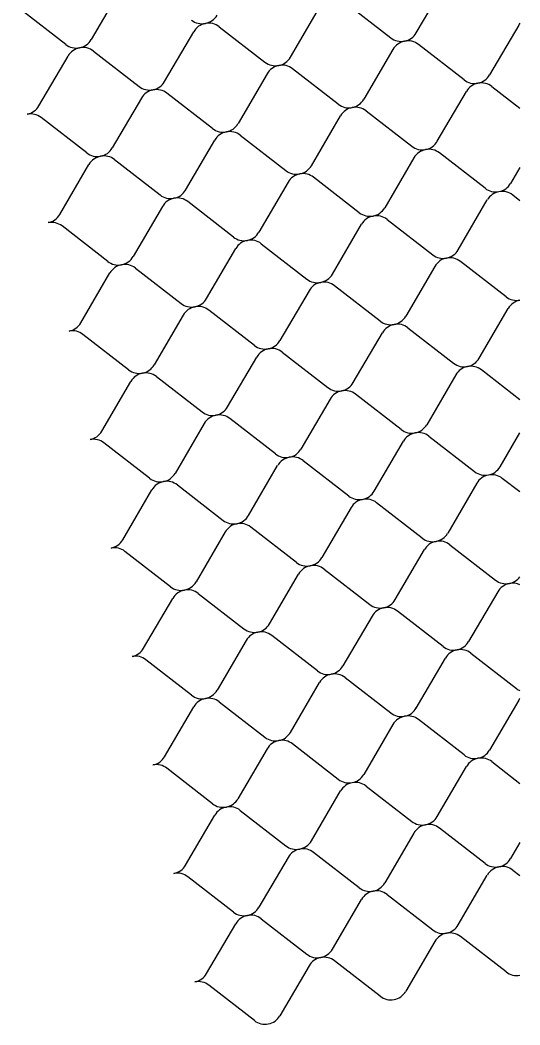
# Model space of a CAD drawing. Extents: x 638850 to 644908, y 297188 to 298900.
# Drawn here: x 644278.2 to 644305.9, y 297361.7 to 297417.3 of the extents above; entities that cross this region are included whole.
import ezdxf

# ---------------------------------------------------------------- set-up
doc = ezdxf.new("R2010")
doc.units = 0
doc.layers.add('5', color=7, linetype='Continuous')

msp = doc.modelspace()

# ---------------------------------------------------------------- linework, layer by layer
at = {"layer": '5'}
for p, q in [((644300.156, 297416.605), (644301.771, 297419.364)), ((644283.787, 297418.997), (644282.171, 297416.239)), ((644280.762, 297415.966), (644278.234, 297417.923)), ((644293.194, 297415.259), (644294.81, 297418.017)), ((644296.219, 297418.29), (644298.747, 297416.333)), ((644289.257, 297416.944), (644291.785, 297414.986)), ((644305.833, 297417.038), (644304.217, 297414.279)), ((644286.232, 297413.912), (644287.848, 297416.671)), ((644298.871, 297415.691), (644297.255, 297412.933)), ((644302.808, 297414.007), (644300.28, 297415.964)), ((644279.271, 297412.566), (644280.886, 297415.324)), ((644282.295, 297415.597), (644284.823, 297413.64)), ((644295.846, 297412.66), (644293.318, 297414.617)), ((644291.909, 297414.345), (644290.294, 297411.586)), ((644304.341, 297413.638), (644305.895, 297412.435)), ((644284.947, 297412.998), (644283.332, 297410.24)), ((644288.884, 297411.314), (644286.356, 297413.271)), ((644301.317, 297410.607), (644302.932, 297413.365)), ((644281.922, 297409.967), (644279.395, 297411.924)), ((644294.355, 297409.26), (644295.97, 297412.019)), ((644297.38, 297412.291), (644299.907, 297410.334)), ((644287.393, 297407.913), (644289.008, 297410.672)), ((644290.418, 297410.945), (644292.945, 297408.987)), ((644283.456, 297409.598), (644285.983, 297407.641)), ((644300.031, 297409.692), (644298.416, 297406.934)), ((644303.968, 297408.008), (644301.441, 297409.965)), ((644280.431, 297406.567), (644282.046, 297409.325)), ((644305.895, 297409.164), (644305.378, 297408.28)), ((644297.006, 297406.661), (644294.479, 297408.618)), ((644293.069, 297408.346), (644291.454, 297405.587)), ((644302.477, 297404.608), (644304.092, 297407.366)), ((644305.502, 297407.639), (644305.895, 297407.334)), ((644286.107, 297406.999), (644284.492, 297404.241)), ((644290.044, 297405.315), (644287.517, 297407.272)), ((644298.54, 297406.292), (644301.067, 297404.335)), ((644283.082, 297403.968), (644280.555, 297405.925)), ((644295.515, 297403.261), (644297.13, 297406.02)), ((644288.553, 297401.914), (644290.168, 297404.673)), ((644291.578, 297404.946), (644294.105, 297402.988)), ((644284.616, 297403.599), (644287.143, 297401.642)), ((644301.191, 297403.693), (644299.576, 297400.935)), ((644305.128, 297402.009), (644302.601, 297403.966)), ((644281.591, 297400.568), (644283.206, 297403.326)), ((644294.229, 297402.347), (644292.614, 297399.588)), ((644298.166, 297400.662), (644295.639, 297402.62)), ((644291.205, 297399.316), (644288.677, 297401.273)), ((644303.637, 297398.609), (644305.252, 297401.367)), ((644287.268, 297401), (644285.652, 297398.242)), ((644299.7, 297400.293), (644302.228, 297398.336)), ((644284.243, 297397.969), (644281.715, 297399.926)), ((644296.675, 297397.262), (644298.291, 297400.021)), ((644289.713, 297395.916), (644291.329, 297398.674)), ((644292.738, 297398.947), (644295.266, 297396.99)), ((644305.895, 297396.315), (644303.761, 297397.967)), ((644282.751, 297394.569), (644284.367, 297397.328)), ((644285.776, 297397.6), (644288.304, 297395.643)), ((644302.352, 297397.695), (644300.736, 297394.936)), ((644295.39, 297396.348), (644293.774, 297393.589)), ((644299.327, 297394.663), (644296.799, 297396.621)), ((644292.365, 297393.317), (644289.837, 297395.274)), ((644288.428, 297395.001), (644286.813, 297392.243)), ((644297.836, 297391.263), (644299.451, 297394.022)), ((644300.86, 297394.294), (644303.388, 297392.337)), ((644304.797, 297392.61), (644305.895, 297394.484)), ((644285.403, 297391.97), (644282.876, 297393.927)), ((644293.899, 297392.948), (644296.426, 297390.991)), ((644290.874, 297389.917), (644292.489, 297392.675)), ((644305.895, 297391.214), (644304.922, 297391.968)), ((644283.912, 297388.57), (644285.527, 297391.329)), ((644286.937, 297391.601), (644289.464, 297389.644)), ((644303.512, 297391.696), (644301.897, 297388.937)), ((644296.55, 297390.349), (644294.935, 297387.59)), ((644300.487, 297388.664), (644297.96, 297390.622)), ((644289.588, 297389.002), (644287.973, 297386.244)), ((644293.525, 297387.318), (644290.998, 297389.275)), ((644286.563, 297385.971), (644284.036, 297387.929)), ((644298.996, 297385.264), (644300.611, 297388.023)), ((644302.021, 297388.295), (644304.548, 297386.338)), ((644295.059, 297386.949), (644297.586, 297384.992)), ((644292.034, 297383.918), (644293.649, 297386.676)), ((644304.672, 297385.697), (644303.057, 297382.938)), ((644285.072, 297382.571), (644286.687, 297385.33)), ((644288.097, 297385.602), (644290.624, 297383.645)), ((644301.647, 297382.665), (644299.12, 297384.623)), ((644297.71, 297384.35), (644296.095, 297381.592)), ((644290.748, 297383.004), (644289.133, 297380.245)), ((644294.685, 297381.319), (644292.158, 297383.276)), ((644287.724, 297379.972), (644285.196, 297381.93)), ((644300.156, 297379.265), (644301.771, 297382.024)), ((644303.181, 297382.297), (644305.708, 297380.339)), ((644293.194, 297377.919), (644294.81, 297380.677)), ((644296.219, 297380.95), (644298.747, 297378.993)), ((644289.257, 297379.603), (644291.785, 297377.646)), ((644305.833, 297379.698), (644304.217, 297376.939)), ((644286.232, 297376.572), (644287.848, 297379.331)), ((644302.808, 297376.667), (644300.28, 297378.624)), ((644298.871, 297378.351), (644297.255, 297375.593)), ((644291.909, 297377.005), (644290.293, 297374.246)), ((644295.846, 297375.32), (644293.318, 297377.277)), ((644304.341, 297376.298), (644305.895, 297375.095)), ((644288.884, 297373.973), (644286.356, 297375.931)), ((644301.317, 297373.266), (644302.932, 297376.025)), ((644294.355, 297371.92), (644295.97, 297374.678)), ((644297.379, 297374.951), (644299.907, 297372.994)), ((644290.418, 297373.605), (644292.945, 297371.647)), ((644287.393, 297370.573), (644289.008, 297373.332)), ((644300.031, 297372.352), (644298.416, 297369.594)), ((644303.968, 297370.668), (644301.441, 297372.625)), ((644305.895, 297371.824), (644305.378, 297370.94)), ((644297.006, 297369.321), (644294.479, 297371.278)), ((644293.069, 297371.006), (644291.454, 297368.247)), ((644305.502, 297370.299), (644305.895, 297369.994)), ((644290.044, 297367.975), (644287.517, 297369.932)), ((644302.477, 297367.268), (644304.092, 297370.026)), ((644295.515, 297365.921), (644297.13, 297368.68)), ((644298.54, 297368.952), (644301.067, 297366.995)), ((644288.553, 297364.574), (644290.168, 297367.333)), ((644291.578, 297367.606), (644294.105, 297365.648)), ((644301.191, 297366.353), (644299.576, 297363.595)), ((644305.128, 297364.669), (644302.601, 297366.626)), ((644298.166, 297363.322), (644295.639, 297365.279)), ((644294.229, 297365.007), (644292.614, 297362.248)), ((644291.205, 297361.976), (644288.677, 297363.933))]:
    msp.add_line(p, q, dxfattribs=at)
for centre, start_param, end_param in [((644288.323, 297417.991), 1.570796, 2.461818), ((644288.323, 297417.991), 0.679775, 1.570796), ((644288.657, 297416.265), 4.712389, 5.60341), ((644288.657, 297416.265), 3.821368, 4.712389), ((644306.642, 297416.632), 5.475551, 5.60341), ((644281.362, 297416.645), 1.570796, 2.461818), ((644299.346, 297417.012), 0.679775, 1.570796), ((644299.346, 297417.012), 1.570796, 2.461818), ((644281.362, 297416.645), 0.679775, 1.570796), ((644281.696, 297414.918), 4.712389, 5.60341), ((644281.696, 297414.918), 3.821368, 4.712389), ((644299.68, 297415.285), 4.712389, 5.60341), ((644299.68, 297415.285), 3.821368, 4.712389), ((644292.385, 297415.665), 1.570796, 2.461818), ((644292.385, 297415.665), 0.679775, 1.570796), ((644292.719, 297413.938), 4.712389, 5.60341), ((644292.719, 297413.938), 3.821368, 4.712389), ((644303.408, 297414.686), 0.679775, 1.570796), ((644303.408, 297414.686), 1.570796, 2.461818), ((644285.423, 297414.319), 0.679775, 1.570796), ((644285.757, 297412.592), 4.712389, 5.60341), ((644285.423, 297414.319), 1.570796, 2.461818), ((644285.757, 297412.592), 3.821368, 4.712389), ((644303.742, 297412.959), 4.712389, 5.60341), ((644303.742, 297412.959), 3.821368, 4.712389), ((644296.446, 297413.339), 1.570796, 2.461818), ((644278.461, 297412.972), 1.570796, 2.461818), ((644296.446, 297413.339), 0.679775, 1.570796), ((644296.78, 297411.612), 4.712389, 5.60341), ((644296.78, 297411.612), 3.821368, 4.712389), ((644278.795, 297411.245), 3.821368, 4.712389), ((644289.484, 297411.992), 0.679775, 1.570796), ((644289.484, 297411.992), 1.570796, 2.461818), ((644289.818, 297410.266), 4.712389, 5.60341), ((644289.818, 297410.266), 3.821368, 4.712389), ((644282.522, 297410.646), 1.570796, 2.461818), ((644300.507, 297411.013), 0.679775, 1.570796), ((644300.841, 297409.286), 4.712389, 5.60341), ((644300.507, 297411.013), 1.570796, 2.461818), ((644300.841, 297409.286), 3.821368, 4.712389), ((644282.522, 297410.646), 0.679775, 1.570796), ((644282.856, 297408.919), 4.712389, 5.60341), ((644282.856, 297408.919), 3.821368, 4.712389), ((644293.545, 297409.666), 1.570796, 2.461818), ((644293.545, 297409.666), 0.679775, 1.570796), ((644293.879, 297407.94), 4.712389, 5.60341), ((644293.879, 297407.94), 3.821368, 4.712389), ((644286.583, 297408.32), 1.570796, 2.461818), ((644304.568, 297408.687), 0.679775, 1.570796), ((644304.568, 297408.687), 1.570796, 2.461818), ((644286.583, 297408.32), 0.679775, 1.570796), ((644286.917, 297406.593), 4.712389, 5.60341), ((644286.917, 297406.593), 3.821368, 4.712389), ((644304.902, 297406.96), 4.712389, 5.60341), ((644304.902, 297406.96), 3.821368, 4.712389), ((644297.606, 297407.34), 1.570796, 2.461818), ((644279.621, 297406.973), 1.570796, 2.461818), ((644297.606, 297407.34), 0.679775, 1.570796), ((644297.94, 297405.613), 4.712389, 5.60341), ((644297.94, 297405.613), 3.821368, 4.712389), ((644279.955, 297405.246), 3.821368, 4.712389), ((644290.644, 297405.993), 0.679775, 1.570796), ((644290.978, 297404.267), 4.712389, 5.60341), ((644290.644, 297405.993), 1.570796, 2.461818), ((644290.978, 297404.267), 3.821368, 4.712389), ((644301.667, 297405.014), 1.570796, 2.461818), ((644283.682, 297404.647), 1.570796, 2.461818), ((644301.667, 297405.014), 0.679775, 1.570796), ((644302.001, 297403.287), 4.712389, 5.60341), ((644302.001, 297403.287), 3.821368, 4.712389), ((644283.682, 297404.647), 0.679775, 1.570796), ((644284.016, 297402.92), 4.712389, 5.60341), ((644284.016, 297402.92), 3.821368, 4.712389), ((644294.705, 297403.667), 0.679775, 1.570796), ((644294.705, 297403.667), 1.570796, 2.461818), ((644295.039, 297401.941), 4.712389, 5.60341), ((644295.039, 297401.941), 3.821368, 4.712389), ((644287.743, 297402.321), 1.570796, 2.461818), ((644305.728, 297402.688), 0.679775, 1.570796), ((644306.062, 297400.961), 4.712389, 5.60341), ((644287.743, 297402.321), 0.679775, 1.570796), ((644288.077, 297400.594), 4.712389, 5.60341), ((644288.077, 297400.594), 3.821368, 4.712389), ((644298.766, 297401.341), 0.679775, 1.570796), ((644298.766, 297401.341), 1.570796, 2.461818), ((644280.781, 297400.974), 1.570796, 2.461818), ((644281.115, 297399.248), 3.821368, 4.712389), ((644299.1, 297399.614), 4.712389, 5.60341), ((644299.1, 297399.614), 3.821368, 4.712389), ((644291.804, 297399.995), 1.570796, 2.461818), ((644291.804, 297399.995), 0.679775, 1.570796), ((644292.138, 297398.268), 4.712389, 5.60341), ((644292.138, 297398.268), 3.821368, 4.712389), ((644302.827, 297399.015), 1.570796, 2.461818), ((644284.842, 297398.648), 0.679775, 1.570796), ((644284.842, 297398.648), 1.570796, 2.461818), ((644302.827, 297399.015), 0.679775, 1.570796), ((644303.161, 297397.288), 4.712389, 5.60341), ((644303.161, 297397.288), 3.821368, 4.712389), ((644285.176, 297396.921), 4.712389, 5.60341), ((644285.176, 297396.921), 3.821368, 4.712389), ((644295.866, 297397.668), 0.679775, 1.570796), ((644296.199, 297395.942), 4.712389, 5.60341), ((644295.866, 297397.668), 1.570796, 2.461818), ((644296.199, 297395.942), 3.821368, 4.712389), ((644288.904, 297396.322), 1.570796, 2.461818), ((644288.904, 297396.322), 0.679775, 1.570796), ((644289.238, 297394.595), 4.712389, 5.60341), ((644289.238, 297394.595), 3.821368, 4.712389), ((644281.942, 297394.975), 1.570796, 2.461818), ((644299.927, 297395.342), 0.679775, 1.570796), ((644299.927, 297395.342), 1.570796, 2.461818), ((644282.276, 297393.249), 3.821368, 4.712389), ((644300.261, 297393.616), 4.712389, 5.60341), ((644300.261, 297393.616), 3.821368, 4.712389), ((644292.965, 297393.996), 1.570796, 2.461818), ((644292.965, 297393.996), 0.679775, 1.570796), ((644293.299, 297392.269), 4.712389, 5.60341), ((644293.299, 297392.269), 3.821368, 4.712389), ((644303.988, 297393.016), 0.679775, 1.570796), ((644303.988, 297393.016), 1.570796, 2.461818), ((644286.003, 297392.649), 0.679775, 1.570796), ((644286.337, 297390.922), 4.712389, 5.60341), ((644286.003, 297392.649), 1.570796, 2.461818), ((644286.337, 297390.922), 3.821368, 4.712389), ((644304.322, 297391.289), 4.712389, 5.60341), ((644304.322, 297391.289), 3.821368, 4.712389), ((644297.026, 297391.669), 1.570796, 2.461818), ((644297.026, 297391.669), 0.679775, 1.570796), ((644297.36, 297389.943), 4.712389, 5.60341), ((644297.36, 297389.943), 3.821368, 4.712389), ((644290.064, 297390.323), 0.679775, 1.570796), ((644290.064, 297390.323), 1.570796, 2.461818), ((644290.398, 297388.596), 4.712389, 5.60341), ((644290.398, 297388.596), 3.821368, 4.712389), ((644283.102, 297388.976), 1.570796, 2.461818), ((644301.087, 297389.343), 0.679775, 1.570796), ((644301.421, 297387.617), 4.712389, 5.60341), ((644301.087, 297389.343), 1.570796, 2.461818), ((644301.421, 297387.617), 3.821368, 4.712389), ((644283.436, 297387.25), 3.821368, 4.712389), ((644294.125, 297387.997), 1.570796, 2.461818), ((644294.125, 297387.997), 0.679775, 1.570796), ((644294.459, 297386.27), 4.712389, 5.60341), ((644294.459, 297386.27), 3.821368, 4.712389), ((644287.163, 297386.65), 1.570796, 2.461818), ((644305.148, 297387.017), 0.679775, 1.570796), ((644305.148, 297387.017), 1.570796, 2.333492), ((644287.163, 297386.65), 0.679775, 1.570796), ((644287.497, 297384.923), 4.712389, 5.60341), ((644287.497, 297384.923), 3.821368, 4.712389), ((644305.482, 297385.29), 4.712389, 5.60341), ((644305.482, 297385.29), 4.065591, 4.712389), ((644298.186, 297385.671), 1.570796, 2.461818), ((644298.186, 297385.671), 0.679775, 1.570796), ((644298.52, 297383.944), 4.712389, 5.60341), ((644298.52, 297383.944), 3.821368, 4.712389), ((644291.224, 297384.324), 0.679775, 1.570796), ((644291.558, 297382.597), 4.712389, 5.60341), ((644291.224, 297384.324), 1.570796, 2.461818), ((644291.558, 297382.597), 3.821368, 4.712389), ((644302.247, 297383.344), 1.570796, 2.461818), ((644284.262, 297382.977), 1.570796, 2.461818), ((644302.247, 297383.344), 0.679775, 1.570796), ((644302.581, 297381.618), 4.712389, 5.60341), ((644302.581, 297381.618), 3.821368, 4.712389), ((644284.596, 297381.251), 3.821368, 4.712389), ((644295.285, 297381.998), 0.679775, 1.570796), ((644295.285, 297381.998), 1.570796, 2.461818), ((644295.619, 297380.271), 4.712389, 5.60341), ((644295.619, 297380.271), 3.821368, 4.712389), ((644288.323, 297380.651), 1.570796, 2.461818), ((644306.308, 297381.018), 0.679775, 0.923585), ((644288.323, 297380.651), 0.679775, 1.570796), ((644288.657, 297378.925), 4.712389, 5.60341), ((644288.657, 297378.925), 3.821368, 4.712389), ((644306.642, 297379.292), 5.475716, 5.60341), ((644299.346, 297379.672), 0.679775, 1.570796), ((644299.346, 297379.672), 1.570796, 2.461818), ((644299.68, 297377.945), 4.712389, 5.60341), ((644299.68, 297377.945), 3.821368, 4.712389), ((644292.385, 297378.325), 1.570796, 2.461818), ((644292.385, 297378.325), 0.679775, 1.570796), ((644292.719, 297376.598), 4.712389, 5.60341), ((644292.719, 297376.598), 3.821368, 4.712389), ((644303.408, 297377.345), 1.570796, 2.461818), ((644285.423, 297376.978), 1.570796, 2.461818), ((644303.408, 297377.345), 0.679775, 1.570796), ((644303.742, 297375.619), 4.712389, 5.60341), ((644303.742, 297375.619), 3.821368, 4.712389), ((644285.757, 297375.252), 3.821368, 4.712389), ((644296.446, 297375.999), 0.679775, 1.570796), ((644296.78, 297374.272), 4.712389, 5.60341), ((644296.446, 297375.999), 1.570796, 2.461818), ((644296.78, 297374.272), 3.821368, 4.712389), ((644289.484, 297374.652), 1.570796, 2.461818), ((644289.484, 297374.652), 0.679775, 1.570796), ((644289.818, 297372.926), 4.712389, 5.60341), ((644289.818, 297372.926), 3.821368, 4.712389), ((644300.507, 297373.673), 0.679775, 1.570796), ((644300.507, 297373.673), 1.570796, 2.461818), ((644300.841, 297371.946), 4.712389, 5.60341), ((644300.841, 297371.946), 3.821368, 4.712389), ((644293.545, 297372.326), 1.570796, 2.461818), ((644293.545, 297372.326), 0.679775, 1.570796), ((644293.879, 297370.599), 4.712389, 5.60341), ((644293.879, 297370.599), 3.821368, 4.712389), ((644304.568, 297371.346), 0.679775, 1.570796), ((644304.568, 297371.346), 1.570796, 2.461818), ((644286.583, 297370.98), 1.570796, 2.461818), ((644286.917, 297369.253), 3.821368, 4.712389), ((644304.902, 297369.62), 4.712389, 5.60341), ((644304.902, 297369.62), 3.821368, 4.712389), ((644297.606, 297370), 1.570796, 2.461818), ((644297.606, 297370), 0.679775, 1.570796), ((644297.94, 297368.273), 4.712389, 5.60341), ((644297.94, 297368.273), 3.821368, 4.712389), ((644290.644, 297368.653), 0.679775, 1.570796), ((644290.644, 297368.653), 1.570796, 2.461818), ((644290.978, 297366.927), 4.712389, 5.60341), ((644290.978, 297366.927), 3.821368, 4.712389), ((644301.667, 297367.674), 0.679775, 1.570796), ((644302.001, 297365.947), 4.712389, 5.60341), ((644301.667, 297367.674), 1.570796, 2.461818), ((644302.001, 297365.947), 3.821368, 4.712389), ((644294.705, 297366.327), 0.679775, 1.570796), ((644294.705, 297366.327), 1.570796, 2.461818), ((644295.039, 297364.601), 4.712389, 5.60341), ((644295.039, 297364.601), 3.821368, 4.712389), ((644287.743, 297364.981), 1.570796, 2.461818), ((644305.728, 297365.348), 0.679775, 1.570796), ((644288.077, 297363.254), 3.821368, 4.712389), ((644298.766, 297364.001), 1.570796, 2.461818), ((644298.766, 297364.001), 0.679775, 1.570796), ((644291.804, 297362.654), 0.679775, 1.570796), ((644291.804, 297362.654), 1.570796, 2.461818)]:
    msp.add_ellipse(centre, major_axis=(-0.906, -0.175), ratio=0.952381, start_param=start_param, end_param=end_param, dxfattribs=at)

doc.saveas('drawing.dxf')
